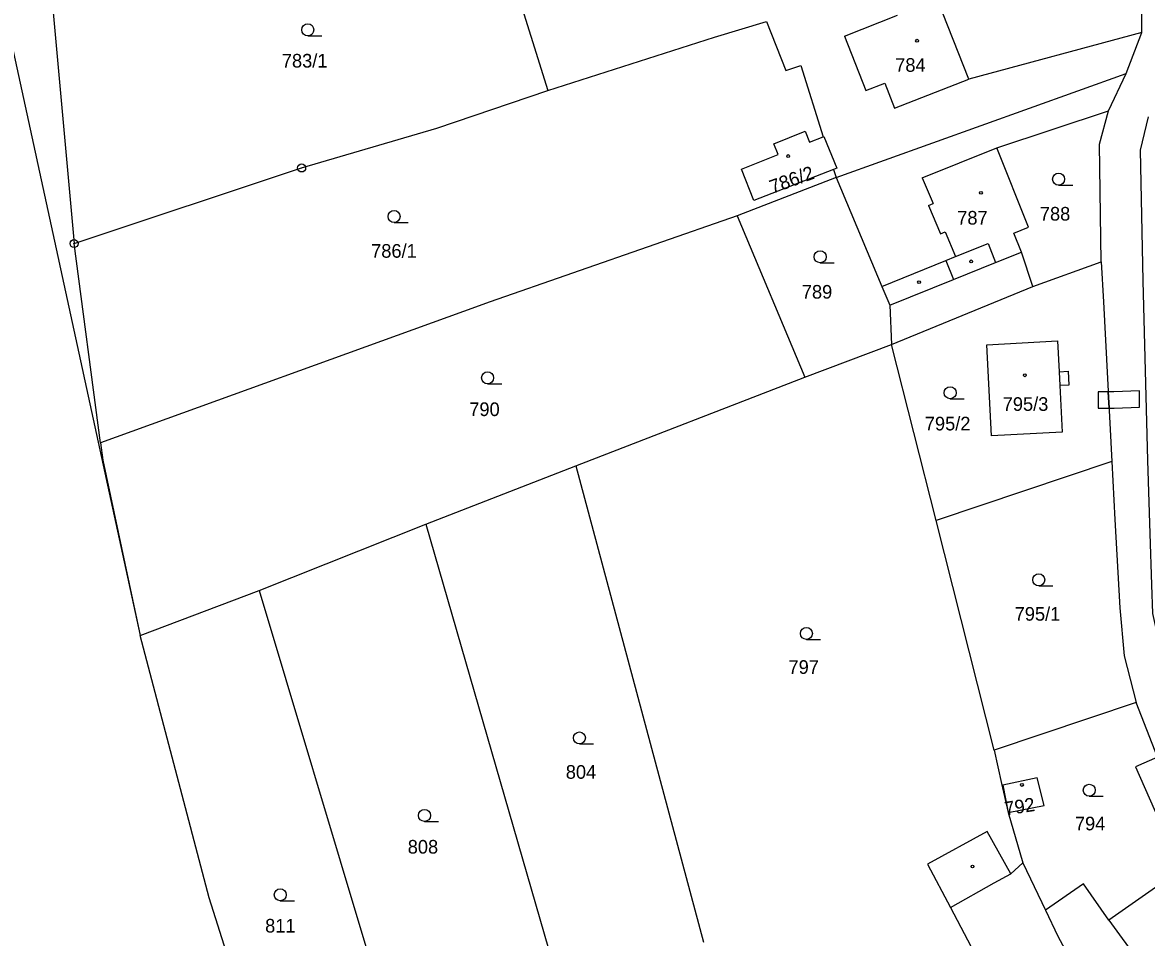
# Model space of a CAD drawing. Extents: x -562167 to -556918, y -1077891 to -1070763.
# Drawn here: x -558753 to -558612.9, y -1074160 to -1074045.9 of the extents above; entities that cross this region are included whole.
import ezdxf

# ---------------------------------------------------------------- set-up
doc = ezdxf.new("R2010")
doc.units = 0
for name, color, linetype in [('Hranice parcel', 7, 'Continuous'), ('Parcelní čísla', 7, 'Continuous'), ('Vnitřní kresba', 7, 'Continuous'), ('Věcná břemena k části', 7, 'Continuous'), ('Značky bodu BP', 7, 'Continuous'), ('Značky budov', 7, 'Continuous'), ('Značky kultur', 7, 'Continuous')]:
    doc.layers.add(name, color=color, linetype=linetype)

msp = doc.modelspace()

# ---------------------------------------------------------------- linework, layer by layer
at = {"layer": 'Hranice parcel'}
for p, q in [((-558749.47, -1074041.5), (-558746.61, -1074073.44)), ((-558613.51, -1074047.15), (-558613.52, -1074041.01)), ((-558755.54, -1074043.3), (-558738.38, -1074122.32)), ((-558615.49, -1074052.26), (-558613.51, -1074047.15)), ((-558651.63, -1074065.19), (-558615.49, -1074052.26)), ((-558617.67, -1074056.89), (-558615.49, -1074052.26)), ((-558654.94, -1074060.81), (-558653.22, -1074060.14)), ((-558653.22, -1074060.14), (-558653.15, -1074060.11)), ((-558653.15, -1074060.11), (-558651.55, -1074064.05)), ((-558651.63, -1074065.19), (-558663.96, -1074069.98)), ((-558651.94, -1074064.2), (-558661.88, -1074068.09)), ((-558651.55, -1074064.05), (-558651.94, -1074064.2)), ((-558651.94, -1074064.2), (-558651.63, -1074065.19)), ((-558663.96, -1074069.98), (-558655.51, -1074090.11)), ((-558743.31, -1074098.27), (-558746.61, -1074073.44)), ((-558627.09, -1074078.81), (-558618.58, -1074075.74)), ((-558644.74, -1074086.04), (-558627.09, -1074078.81)), ((-558655.51, -1074090.11), (-558644.74, -1074086.04)), ((-558639.16, -1074107.99), (-558644.74, -1074086.04)), ((-558684.06, -1074101.16), (-558655.51, -1074090.11)), ((-558702.77, -1074108.43), (-558684.06, -1074101.16)), ((-558684.06, -1074101.16), (-558668.17, -1074160.56)), ((-558617.27, -1074100.63), (-558639.16, -1074107.99)), ((-558723.53, -1074116.68), (-558702.77, -1074108.43)), ((-558631.93, -1074136.6), (-558639.16, -1074107.99)), ((-558738.38, -1074122.32), (-558723.53, -1074116.68)), ((-558614.22, -1074130.65), (-558631.93, -1074136.6)), ((-558611.55, -1074137.47), (-558614.22, -1074130.65)), ((-558628.35, -1074150.65), (-558625.53, -1074156.55))]:
    msp.add_line(p, q, dxfattribs=at)
for points in [[(-558645.61, -1074017.33), (-558694.12, -1074033.34), (-558687.56, -1074054.38)], [(-558613.51, -1074047.15), (-558635.08, -1074052.93), (-558639, -1074043), (-558639.91, -1074040.69), (-558640.33, -1074039.64)], [(-558687.56, -1074054.38), (-558666.79, -1074047.72), (-558660.32, -1074045.77)], [(-558660.32, -1074045.77), (-558657.89, -1074051.86), (-558656.03, -1074051.25), (-558653.22, -1074060.14)], [(-558746.61, -1074073.44), (-558718.24, -1074064.02), (-558701.38, -1074059.05), (-558687.56, -1074054.38)], [(-558627.09, -1074078.81), (-558628.53, -1074074.51), (-558629.46, -1074072.14), (-558627.65, -1074071.39), (-558631.59, -1074061.52), (-558617.67, -1074056.89)], [(-558618.58, -1074075.74), (-558618.81, -1074061.04), (-558617.67, -1074056.89)], [(-558612.72, -1074057.63), (-558613.74, -1074061.78), (-558613.41, -1074078.07), (-558612.8, -1074100.48), (-558612.54, -1074109.58), (-558612.33, -1074115.98), (-558612.18, -1074119.58), (-558610.78, -1074125.91), (-558610.5, -1074126.87)], [(-558661.88, -1074068.09), (-558663.42, -1074064.15), (-558658.86, -1074062.36), (-558659.4, -1074060.99), (-558655.48, -1074059.45), (-558654.94, -1074060.81)], [(-558651.63, -1074065.19), (-558645.94, -1074078.79), (-558644.92, -1074081.11), (-558644.74, -1074086.04)], [(-558663.96, -1074069.98), (-558694.76, -1074080.71), (-558698.05, -1074081.93), (-558743.31, -1074098.27)], [(-558618.58, -1074075.74), (-558618.3, -1074080.71), (-558617.27, -1074100.63)], [(-558632.85, -1074086.06), (-558624.03, -1074085.58), (-558623.82, -1074089.43), (-558622.69, -1074089.37), (-558622.6, -1074091.09), (-558623.73, -1074091.15), (-558623.44, -1074096.94), (-558632.26, -1074097.43), (-558632.85, -1074086.06)], [(-558743.31, -1074098.27), (-558743.02, -1074100.44), (-558738.38, -1074122.32)], [(-558617.27, -1074100.63), (-558616.9, -1074107.84), (-558616.28, -1074118.85), (-558615.72, -1074124.86), (-558614.22, -1074130.65)], [(-558702.77, -1074108.43), (-558687.49, -1074161.37), (-558685.95, -1074166.64), (-558685.18, -1074169.22)], [(-558723.53, -1074116.68), (-558710.13, -1074161.51), (-558705.4, -1074177.2)], [(-558712.13, -1074210.73), (-558729.78, -1074155.01), (-558738.38, -1074122.32)], [(-558631.93, -1074136.6), (-558631.02, -1074140.76), (-558630.18, -1074144.39), (-558628.35, -1074150.65)], [(-558611.55, -1074137.47), (-558614.32, -1074138.69), (-558611.37, -1074145.36), (-558609.99, -1074148.51), (-558607.51, -1074153.13), (-558609.48, -1074154.52), (-558610.38, -1074153.24), (-558611.56, -1074154.07), (-558611.82, -1074153.71), (-558617.63, -1074157.8)], [(-558625.71, -1074143.5), (-558626.58, -1074140.06), (-558630.85, -1074140.98), (-558630.18, -1074144.39), (-558625.71, -1074143.5)], [(-558628.35, -1074150.65), (-558629.85, -1074152.03), (-558632.78, -1074146.74), (-558640.25, -1074150.83), (-558637.37, -1074156.2), (-558631.83, -1074166.74), (-558635.72, -1074169.84), (-558627.04, -1074180.54), (-558618.88, -1074174.03), (-558617.12, -1074172.64)], [(-558617.63, -1074157.8), (-558620.8, -1074153.28), (-558625.53, -1074156.55)], [(-558625.53, -1074156.55), (-558623.97, -1074159.79), (-558620.8, -1074165.75), (-558617.12, -1074172.64)], [(-558617.63, -1074157.8), (-558610.42, -1074167.75), (-558601.47, -1074161.21), (-558600.43, -1074160.45)]]:
    msp.add_lwpolyline(points, dxfattribs=at)
at = {"layer": 'Vnitřní kresba'}
for p, q in [((-558650.59, -1074047.58), (-558643.98, -1074044.97)), ((-558650.59, -1074047.58), (-558647.91, -1074054.36)), ((-558647.91, -1074054.36), (-558645.57, -1074053.44)), ((-558645.57, -1074053.44), (-558644.33, -1074056.58)), ((-558644.33, -1074056.58), (-558635.08, -1074052.93)), ((-558640.89, -1074065.26), (-558631.59, -1074061.52)), ((-558640.89, -1074065.26), (-558639.54, -1074068.45)), ((-558640.09, -1074068.69), (-558639.54, -1074068.45)), ((-558640.09, -1074068.69), (-558638.61, -1074072.21)), ((-558638.61, -1074072.21), (-558638.05, -1074071.98)), ((-558638.05, -1074071.98), (-558636.75, -1074075.07)), ((-558636.75, -1074075.07), (-558632.68, -1074073.43)), ((-558632.68, -1074073.43), (-558631.74, -1074075.8)), ((-558637.95, -1074075.56), (-558636.75, -1074075.07)), ((-558631.74, -1074075.8), (-558628.53, -1074074.51)), ((-558645.94, -1074078.79), (-558637.95, -1074075.56)), ((-558637.95, -1074075.56), (-558637.01, -1074077.93)), ((-558637.01, -1074077.93), (-558631.74, -1074075.8)), ((-558644.92, -1074081.11), (-558637.01, -1074077.93)), ((-558623.82, -1074089.43), (-558623.73, -1074091.15)), ((-558631.94, -1074153.13), (-558629.85, -1074152.03)), ((-558637.37, -1074156.2), (-558631.94, -1074153.13))]:
    msp.add_line(p, q, dxfattribs=at)
at = {"layer": 'Věcná břemena k části'}
for points in [[(-558617.61, -1074093.98), (-558617.72, -1074091.94), (-558618.95, -1074091.93), (-558618.97, -1074093.97)], [(-558617.72, -1074091.94), (-558617.61, -1074093.98), (-558616.97, -1074093.98), (-558613.83, -1074093.86), (-558613.83, -1074091.82), (-558617.01, -1074091.94)]]:
    msp.add_lwpolyline(points, close=True, dxfattribs=at)
at = {"layer": 'Značky bodu BP'}
for centre, radius in [((-558718.24, -1074064.02), 0.5), ((-558718.24, -1074064.02), 0.0303), ((-558746.61, -1074073.44), 0.5), ((-558746.61, -1074073.44), 0.0303)]:
    msp.add_circle(centre, radius, dxfattribs=at)
at = {"layer": 'Značky budov'}
for centre in [(-558641.54, -1074048.15), (-558657.59, -1074062.53), (-558633.57, -1074067.13), (-558634.78, -1074075.66), (-558641.29, -1074078.25), (-558628.1, -1074089.87), (-558628.46, -1074140.94), (-558634.63, -1074151.1)]:
    msp.add_circle(centre, 0.175, dxfattribs=at)
at = {"layer": 'Značky kultur'}
for p, q in [((-558717.48, -1074047.55), (-558715.73, -1074047.55)), ((-558623.89, -1074066.17), (-558622.14, -1074066.17)), ((-558706.72, -1074070.82), (-558704.97, -1074070.82)), ((-558653.61, -1074075.84), (-558651.86, -1074075.84)), ((-558695.06, -1074090.93), (-558693.31, -1074090.93)), ((-558637.41, -1074092.79), (-558635.66, -1074092.79)), ((-558626.37, -1074116.12), (-558624.62, -1074116.12)), ((-558655.33, -1074122.8), (-558653.58, -1074122.8)), ((-558683.62, -1074135.83), (-558681.87, -1074135.83)), ((-558620.07, -1074142.35), (-558618.32, -1074142.35)), ((-558702.93, -1074145.49), (-558701.18, -1074145.49)), ((-558720.9, -1074155.38), (-558719.15, -1074155.38))]:
    msp.add_line(p, q, dxfattribs=at)
for centre in [(-558717.48, -1074046.8), (-558623.89, -1074065.42), (-558706.72, -1074070.07), (-558653.61, -1074075.09), (-558695.06, -1074090.18), (-558637.41, -1074092.04), (-558626.37, -1074115.37), (-558655.33, -1074122.05), (-558683.62, -1074135.08), (-558620.07, -1074141.6), (-558702.93, -1074144.74), (-558720.9, -1074154.63)]:
    msp.add_circle(centre, 0.75, dxfattribs=at)

# ---------------------------------------------------------------- texts
at = {"layer": 'Parcelní čísla'}
for s, p in [('783/1', (-558720.71, -1074051.5)), ('784', (-558644.26, -1074052.03)), ('787', (-558636.53, -1074071.08)), ('788', (-558626.23, -1074070.58)), ('786/1', (-558709.58, -1074075.21)), ('789', (-558655.9, -1074080.31)), ('790', (-558697.35, -1074094.95)), ('795/3', (-558630.86, -1074094.3)), ('795/2', (-558640.57, -1074096.74)), ('795/1', (-558629.37, -1074120.46)), ('797', (-558657.56, -1074127.09)), ('804', (-558685.32, -1074140.17)), ('794', (-558621.86, -1074146.6)), ('808', (-558705.02, -1074149.5)), ('811', (-558722.79, -1074159.34))]:
    msp.add_text(s, height=1.7, dxfattribs=at).set_placement(p)
for s, rotation, p in [('786/2', 20, (-558659.55, -1074067.25)), ('792', 9, (-558630.49, -1074144.76))]:
    msp.add_text(s, height=1.7, rotation=rotation, dxfattribs=at).set_placement(p)

doc.saveas('drawing.dxf')
